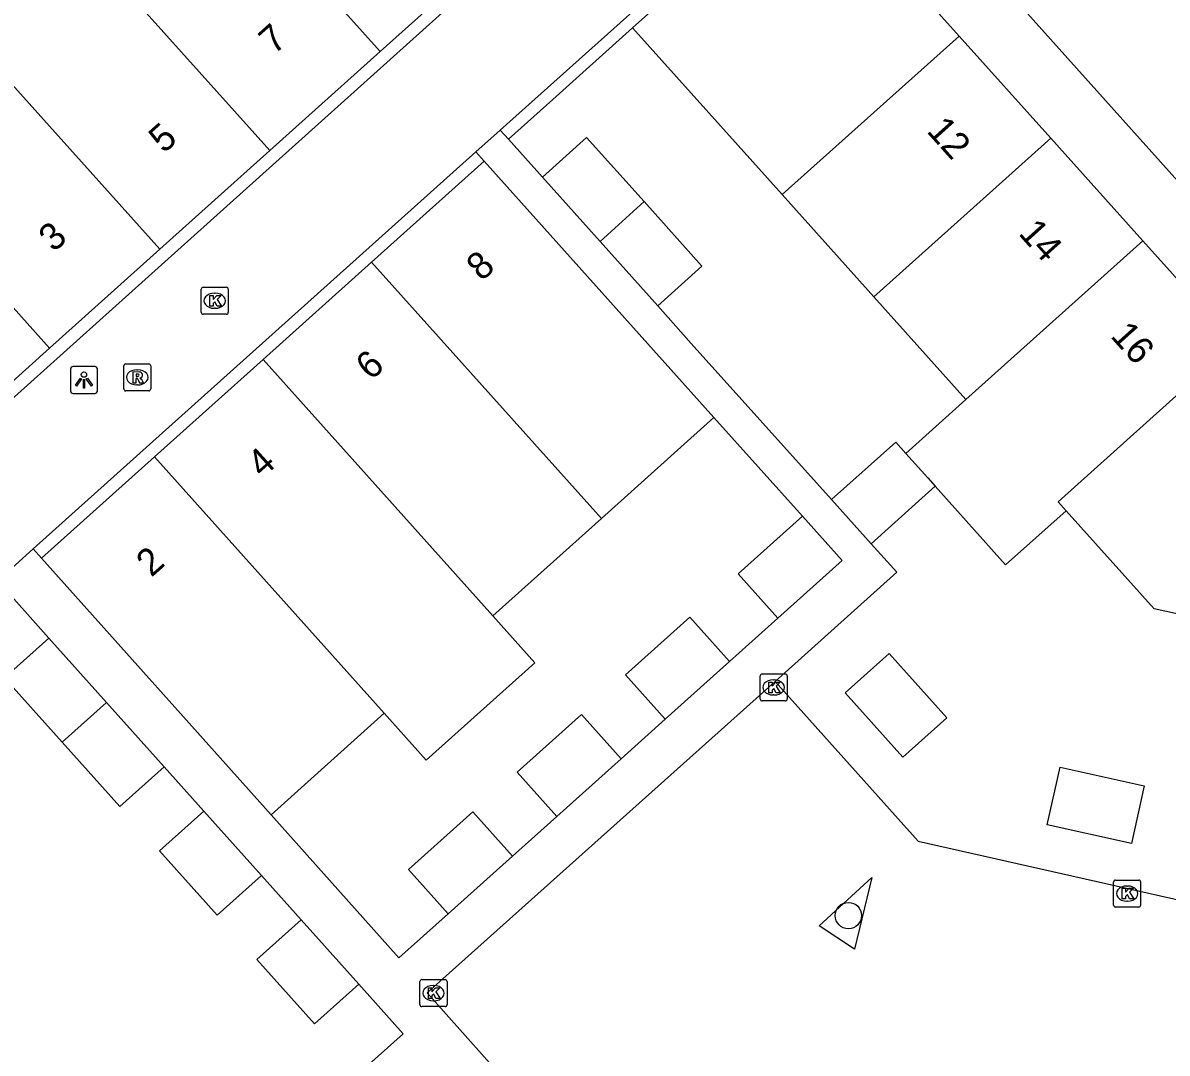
# Model space of a CAD drawing. Extents: x 162172 to 163187, y 382874 to 383684.
# Drawn here: x 162935.61 to 162977.99, y 383351.09 to 383389.23 of the extents above; entities that cross this region are included whole.
import ezdxf

# ---------------------------------------------------------------- set-up
doc = ezdxf.new("R2010")
doc.units = 0
for name, color, linetype in [('IMGEO_Boom', 7, 'Continuous'), ('IMGEO_Erf', 7, 'Continuous'), ('IMGEO_Kolk', 7, 'Continuous'), ('IMGEO_Lichtpunt', 7, 'Continuous'), ('IMGEO_Pand', 7, 'Continuous'), ('IMGEO_Pand_nummerreeks', 7, 'Continuous'), ('IMGEO_Parkeervlak_open', 7, 'Continuous'), ('IMGEO_Rioolput', 7, 'Continuous'), ('IMGEO_Voetpad_open', 7, 'Continuous')]:
    doc.layers.add(name, color=color, linetype=linetype)

msp = doc.modelspace()

# ---------------------------------------------------------------- linework, layer by layer
at = {"layer": 'IMGEO_Boom'}
msp.add_circle((162966.183, 383356.183), 0.489, dxfattribs=at)
at = {"layer": 'IMGEO_Erf'}
msp.add_lwpolyline([(162953.59, 383384.93), (162955.232, 383386.393), (162958.186, 383389.051)], dxfattribs=at)
at = {"layer": 'IMGEO_Kolk'}
for p, q in [((162942.215, 383378.521), (162942.215, 383379.373)), ((162942.29, 383379.447), (162943.142, 383379.447)), ((162942.703, 383379.227), (162942.728, 383379.227)), ((162943.216, 383379.373), (162943.216, 383378.521)), ((162942.726, 383378.667), (162942.701, 383378.667)), ((162943.142, 383378.447), (162942.29, 383378.447)), ((162962.918, 383364.205), (162962.918, 383365.057)), ((162962.993, 383365.131), (162963.845, 383365.131)), ((162963.919, 383365.057), (162963.919, 383364.205)), ((162963.406, 383364.911), (162963.431, 383364.911)), ((162963.429, 383364.351), (162963.404, 383364.351)), ((162963.845, 383364.131), (162962.993, 383364.131)), ((162976.01, 383356.573), (162976.01, 383357.425)), ((162976.085, 383357.499), (162976.937, 383357.499)), ((162977.011, 383357.425), (162977.011, 383356.573)), ((162976.498, 383357.279), (162976.523, 383357.279)), ((162976.521, 383356.719), (162976.496, 383356.719)), ((162976.937, 383356.499), (162976.085, 383356.499)), ((162950.316, 383352.887), (162950.316, 383353.739)), ((162950.391, 383353.813), (162951.243, 383353.813)), ((162951.317, 383353.739), (162951.317, 383352.887)), ((162950.804, 383353.593), (162950.829, 383353.593)), ((162951.243, 383352.813), (162950.391, 383352.813)), ((162950.827, 383353.033), (162950.802, 383353.033))]:
    msp.add_line(p, q, dxfattribs=at)
for points in [[(162942.215, 383378.521), (162942.215, 383379.373)], [(162942.29, 383379.447), (162943.142, 383379.447)], [(162942.536, 383379.147), (162942.659, 383379.147), (162942.659, 383378.996), (162942.789, 383379.147), (162942.953, 383379.147), (162942.807, 383378.996), (162942.96, 383378.747), (162942.808, 383378.747), (162942.723, 383378.911), (162942.659, 383378.844), (162942.659, 383378.747), (162942.536, 383378.747), (162942.536, 383379.147)], [(162943.216, 383379.373), (162943.216, 383378.521)], [(162943.142, 383378.447), (162942.29, 383378.447)], [(162962.918, 383364.205), (162962.918, 383365.057)], [(162962.993, 383365.131), (162963.845, 383365.131)], [(162963.919, 383365.057), (162963.919, 383364.205)], [(162963.239, 383364.831), (162963.362, 383364.831), (162963.362, 383364.68), (162963.492, 383364.831), (162963.656, 383364.831), (162963.51, 383364.68), (162963.663, 383364.431), (162963.511, 383364.431), (162963.426, 383364.595), (162963.362, 383364.528), (162963.362, 383364.431), (162963.239, 383364.431), (162963.239, 383364.831)], [(162963.845, 383364.131), (162962.993, 383364.131)], [(162976.01, 383356.573), (162976.01, 383357.425)], [(162976.085, 383357.499), (162976.937, 383357.499)], [(162977.011, 383357.425), (162977.011, 383356.573)], [(162976.331, 383357.199), (162976.454, 383357.199), (162976.454, 383357.048), (162976.584, 383357.199), (162976.748, 383357.199), (162976.602, 383357.048), (162976.755, 383356.799), (162976.603, 383356.799), (162976.518, 383356.963), (162976.454, 383356.896), (162976.454, 383356.799), (162976.331, 383356.799), (162976.331, 383357.199)], [(162976.937, 383356.499), (162976.085, 383356.499)], [(162950.316, 383352.887), (162950.316, 383353.739)], [(162950.391, 383353.813), (162951.243, 383353.813)], [(162951.317, 383353.739), (162951.317, 383352.887)], [(162950.637, 383353.513), (162950.76, 383353.513), (162950.76, 383353.362), (162950.89, 383353.513), (162951.054, 383353.513), (162950.908, 383353.362), (162951.061, 383353.113), (162950.909, 383353.113), (162950.824, 383353.277), (162950.76, 383353.21), (162950.76, 383353.113), (162950.637, 383353.113), (162950.637, 383353.513)], [(162951.243, 383352.813), (162950.391, 383352.813)]]:
    msp.add_lwpolyline(points, dxfattribs=at)
for centre, start, end in [((162942.292, 383379.371), 91.552, 178.448), ((162942.292, 383379.371), 91.552, 178.448), ((162943.14, 383379.371), 1.552, 88.448), ((162943.14, 383379.371), 1.552, 88.448), ((162942.292, 383378.523), 181.552, 268.448), ((162942.292, 383378.523), 181.552, 268.448), ((162943.14, 383378.523), 271.552, 358.448), ((162943.14, 383378.523), 271.552, 358.448), ((162962.995, 383365.055), 91.552, 178.448), ((162962.995, 383365.055), 91.552, 178.448), ((162963.843, 383365.055), 1.552, 88.448), ((162963.843, 383365.055), 1.552, 88.448), ((162962.995, 383364.207), 181.552, 268.448), ((162962.995, 383364.207), 181.552, 268.448), ((162963.843, 383364.207), 271.552, 358.448), ((162963.843, 383364.207), 271.552, 358.448), ((162976.087, 383357.423), 91.552, 178.448), ((162976.087, 383357.423), 91.552, 178.448), ((162976.935, 383357.423), 1.552, 88.448), ((162976.935, 383357.423), 1.552, 88.448), ((162976.087, 383356.575), 181.552, 268.448), ((162976.087, 383356.575), 181.552, 268.448), ((162976.935, 383356.575), 271.552, 358.448), ((162976.935, 383356.575), 271.552, 358.448), ((162950.393, 383353.737), 91.552, 178.448), ((162950.393, 383353.737), 91.552, 178.448), ((162951.241, 383353.737), 1.552, 88.448), ((162951.241, 383353.737), 1.552, 88.448), ((162950.393, 383352.889), 181.552, 268.448), ((162950.393, 383352.889), 181.552, 268.448), ((162951.241, 383352.889), 271.552, 358.448), ((162951.241, 383352.889), 271.552, 358.448)]:
    msp.add_arc(centre, 0.0765, start, end, dxfattribs=at)
for centre, major_axis, ratio, start_param, end_param in [((162942.702, 383378.947), (-0.387, 0.002), 0.722429, 4.712389, 7.853982), ((162942.727, 383378.947), (-0.39, 0.002), 0.717154, 1.570796, 4.712389), ((162963.405, 383364.631), (-0.387, 0.002), 0.722429, 4.712389, 7.853982), ((162963.43, 383364.631), (-0.39, 0.002), 0.717154, 1.570796, 4.712389), ((162976.497, 383356.999), (-0.387, 0.002), 0.722429, 4.712389, 7.853982), ((162976.522, 383356.999), (-0.39, 0.002), 0.717154, 1.570796, 4.712389), ((162950.803, 383353.313), (-0.387, 0.002), 0.722429, 4.712389, 7.853982), ((162950.828, 383353.313), (-0.39, 0.002), 0.717154, 1.570796, 4.712389)]:
    msp.add_ellipse(centre, major_axis=major_axis, ratio=ratio, start_param=start_param, end_param=end_param, dxfattribs=at)
at = {"layer": 'IMGEO_Lichtpunt'}
for p, q in [((162938.273, 383376.511), (162937.465, 383376.511)), ((162938.273, 383376.511), (162937.465, 383376.511)), ((162937.371, 383376.416), (162937.371, 383375.609)), ((162937.371, 383376.416), (162937.371, 383375.609)), ((162938.367, 383375.609), (162938.367, 383376.416)), ((162938.367, 383375.609), (162938.367, 383376.416)), ((162937.465, 383375.515), (162938.273, 383375.515)), ((162937.465, 383375.515), (162938.273, 383375.515))]:
    msp.add_line(p, q, dxfattribs=at)
for points in [[(162937.745, 383376.08), (162937.784, 383376.052), (162937.596, 383375.79), (162937.558, 383375.817), (162937.745, 383376.08)], [(162937.957, 383376.052), (162937.995, 383376.079), (162938.182, 383375.817), (162938.143, 383375.789), (162937.957, 383376.052)], [(162937.847, 383376.032), (162937.894, 383376.032), (162937.894, 383375.71), (162937.847, 383375.71), (162937.847, 383376.032)]]:
    msp.add_lwpolyline(points, dxfattribs=at)
msp.add_circle((162937.87, 383376.214), 0.0994, dxfattribs=at)
for centre, start, end in [((162937.465, 383376.416), 90, 180), ((162937.465, 383376.416), 90, 180), ((162938.273, 383376.416), 0, 90), ((162938.273, 383376.416), 0, 90), ((162937.465, 383375.609), 180, 270), ((162937.465, 383375.609), 180, 270), ((162938.273, 383375.609), 270, 0), ((162938.273, 383375.609), 270, 360)]:
    msp.add_arc(centre, 0.0946, start, end, dxfattribs=at)
at = {"layer": 'IMGEO_Pand'}
for points in [[(162948.837, 383388.17), (162940.333, 383397.652)], [(162958.186, 383389.051), (162960.565, 383391.191), (162964.732, 383394.942), (162970.294, 383388.743)], [(162944.757, 383384.511), (162936.253, 383393.993)], [(162952.915, 383391.828), (162948.837, 383388.17)], [(162932.174, 383390.335), (162940.678, 383380.853)], [(162958.186, 383389.051), (162963.727, 383382.876)], [(162963.727, 383382.876), (162970.294, 383388.743)], [(162970.294, 383388.743), (162973.682, 383384.965)], [(162948.837, 383388.17), (162944.757, 383384.511)], [(162928.095, 383386.677), (162936.599, 383377.195)], [(162958.615, 383382.618), (162956.489, 383384.991), (162954.851, 383383.523)], [(162967.131, 383379.089), (162973.682, 383384.965)], [(162973.682, 383384.965), (162977.088, 383381.168)], [(162944.757, 383384.511), (162940.678, 383380.853)], [(162948.522, 383380.381), (162952.692, 383384.119)], [(162952.692, 383384.119), (162961.206, 383374.624)], [(162956.987, 383381.14), (162954.851, 383383.523)], [(162963.727, 383382.876), (162967.131, 383379.089)], [(162956.987, 383381.14), (162958.615, 383382.618)], [(162959.122, 383378.756), (162960.76, 383380.224), (162958.615, 383382.618)], [(162977.088, 383381.168), (162970.541, 383375.296)], [(162977.088, 383381.168), (162980.493, 383377.372)], [(162940.678, 383380.853), (162936.599, 383377.195)], [(162959.122, 383378.756), (162956.987, 383381.14)], [(162944.502, 383376.776), (162948.522, 383380.381)], [(162957.036, 383370.885), (162948.522, 383380.381)], [(162967.131, 383379.089), (162970.541, 383375.296)], [(162980.493, 383377.372), (162973.95, 383371.503), (162974.246, 383371.174)], [(162936.599, 383377.195), (162932.551, 383373.565)], [(162940.481, 383373.171), (162944.502, 383376.776)], [(162944.502, 383376.776), (162953.016, 383367.28)], [(162970.541, 383375.296), (162968.309, 383373.296)], [(162961.206, 383374.624), (162957.036, 383370.885)], [(162965.556, 383371.585), (162967.938, 383373.708), (162968.309, 383373.296)], [(162936.291, 383369.414), (162940.481, 383373.171)], [(162940.481, 383373.171), (162948.995, 383363.675)], [(162968.309, 383373.296), (162969.125, 383372.39), (162969.404, 383372.078)], [(162969.404, 383372.078), (162968.662, 383371.422), (162967.026, 383369.95)], [(162974.246, 383371.174), (162972.007, 383369.17), (162969.404, 383372.078)], [(162967.026, 383369.95), (162965.556, 383371.585)], [(162980.272, 383366.935), (162977.507, 383367.546), (162974.246, 383371.174)], [(162957.036, 383370.885), (162953.016, 383367.28)], [(162963.569, 383367.196), (162962.1, 383368.833), (162964.483, 383370.97)], [(162964.483, 383370.97), (162965.952, 383369.332), (162963.569, 383367.196)], [(162944.801, 383359.915), (162936.291, 383369.414)], [(162953.016, 383367.28), (162954.571, 383365.547), (162950.551, 383361.941), (162948.995, 383363.675)], [(162959.4, 383363.457), (162957.931, 383365.094), (162960.314, 383367.231), (162961.783, 383365.593)], [(162937.062, 383362.603), (162934.925, 383364.986), (162936.563, 383366.455)], [(162936.563, 383366.455), (162938.7, 383364.072)], [(162961.783, 383365.593), (162959.4, 383363.457)], [(162969.83, 383363.509), (162968.199, 383362.047), (162966.064, 383364.43), (162967.694, 383365.892), (162969.83, 383363.509)], [(162937.062, 383362.603), (162938.7, 383364.072)], [(162938.7, 383364.072), (162940.836, 383361.69)], [(162948.995, 383363.675), (162944.801, 383359.915)], [(162955.38, 383359.851), (162953.911, 383361.489), (162956.294, 383363.625), (162957.763, 383361.988)], [(162940.836, 383361.69), (162939.198, 383360.221), (162937.062, 383362.603)], [(162957.763, 383361.988), (162955.38, 383359.851)], [(162977.146, 383360.985), (162976.667, 383358.848), (162973.545, 383359.548), (162974.024, 383361.685), (162977.146, 383360.985)], [(162944.441, 383357.67), (162942.804, 383356.201), (162940.667, 383358.583), (162942.305, 383360.052)], [(162942.305, 383360.052), (162944.441, 383357.67)], [(162951.36, 383356.246), (162949.891, 383357.884), (162952.274, 383360.02), (162953.743, 383358.382)], [(162953.743, 383358.382), (162951.36, 383356.246)], [(162948.047, 383353.649), (162946.409, 383352.181), (162944.272, 383354.563), (162945.91, 383356.032)], [(162945.91, 383356.032), (162946.778, 383355.064), (162948.047, 383353.649)]]:
    msp.add_lwpolyline(points, dxfattribs=at)
at = {"layer": 'IMGEO_Parkeervlak_open'}
for points in [[(162963.476, 383364.85), (162968.771, 383358.933), (162990.889, 383353.956), (162989.781, 383349.15), (162991.398, 383348.762)], [(162966.415, 383354.945), (162965.105, 383355.808), (162967.052, 383357.597), (162966.415, 383354.945)]]:
    msp.add_lwpolyline(points, dxfattribs=at)
at = {"layer": 'IMGEO_Rioolput'}
for p, q in [((162939.343, 383375.685), (162939.343, 383376.537)), ((162939.418, 383376.611), (162940.27, 383376.611)), ((162940.344, 383376.537), (162940.344, 383375.685)), ((162939.831, 383376.391), (162939.856, 383376.391)), ((162939.854, 383375.831), (162939.829, 383375.831)), ((162940.27, 383375.611), (162939.418, 383375.611))]:
    msp.add_line(p, q, dxfattribs=at)
for points in [[(162939.343, 383375.685), (162939.343, 383376.537)], [(162939.418, 383376.611), (162940.27, 383376.611)], [(162940.344, 383376.537), (162940.344, 383375.685)], [(162939.932, 383376.309), (162939.68, 383376.311), (162939.68, 383375.911)], [(162939.68, 383375.911), (162939.804, 383375.911), (162939.804, 383376.073), (162939.815, 383376.073)], [(162939.858, 383376.23), (162939.804, 383376.23), (162939.804, 383376.149)], [(162939.804, 383376.149), (162939.856, 383376.149)], [(162939.862, 383376.044), (162939.933, 383375.911), (162940.073, 383375.911), (162940.008, 383376.037)], [(162940.27, 383375.611), (162939.418, 383375.611)]]:
    msp.add_lwpolyline(points, dxfattribs=at)
for centre, radius, start, end in [((162939.42, 383376.535), 0.0765, 91.552, 178.448), ((162939.42, 383376.535), 0.0765, 91.552, 178.448), ((162940.268, 383376.535), 0.0765, 1.552, 88.448), ((162940.268, 383376.535), 0.0765, 1.552, 88.448), ((162939.814, 383376.02), 0.0533, 26.0293, 88.6989), ((162939.84, 383376.338), 0.19, 274.7715, 282.9687), ((162939.864, 383376.134), 0.0964, 77.0061, 93.1865), ((162939.878, 383376.191), 0.0378, 276.6634, 79.6772), ((162939.931, 383376.199), 0.109, 350.3612, 89.416), ((162939.929, 383376.199), 0.112, 277.5842, 350.9817), ((162939.913, 383375.984), 0.108, 29.5134, 73.7905), ((162939.42, 383375.687), 0.0765, 181.552, 268.448), ((162939.42, 383375.687), 0.0765, 181.552, 268.448), ((162940.268, 383375.687), 0.0765, 271.552, 358.448), ((162940.268, 383375.687), 0.0765, 271.552, 358.448)]:
    msp.add_arc(centre, radius, start, end, dxfattribs=at)
for centre, major_axis, ratio, start_param, end_param in [((162939.83, 383376.111), (-0.387, 0.002), 0.722429, 4.712389, 7.853982), ((162939.855, 383376.111), (-0.39, 0.002), 0.717154, 1.570796, 4.712389)]:
    msp.add_ellipse(centre, major_axis=major_axis, ratio=ratio, start_param=start_param, end_param=end_param, dxfattribs=at)
at = {"layer": 'IMGEO_Voetpad_open'}
for points in [[(162932.864, 383373.217), (162961.317, 383398.747)], [(163003.064, 383373.327), (162983.431, 383377.762), (162966.272, 383396.894), (162953.291, 383385.263)], [(162953.291, 383385.263), (162952.39, 383384.456)], [(162953.59, 383384.93), (162953.291, 383385.263)], [(162954.851, 383383.523), (162953.59, 383384.93)], [(162952.39, 383384.456), (162935.984, 383369.757)], [(162952.39, 383384.456), (162952.692, 383384.119)], [(162965.556, 383371.585), (162960.364, 383377.37), (162959.122, 383378.756)], [(162961.206, 383374.624), (162964.483, 383370.97)], [(162935.984, 383369.757), (162934.664, 383368.574)], [(162936.291, 383369.414), (162935.984, 383369.757)], [(162963.476, 383364.85), (162964.697, 383365.949), (162967.974, 383368.897), (162967.026, 383369.95)], [(162934.664, 383368.574), (162936.563, 383366.455)], [(162963.569, 383367.196), (162961.783, 383365.593)], [(162958.343, 383348.358), (162957.361, 383348.594), (162954.102, 383349.375), (162950.577, 383353.325), (162963.476, 383364.85)], [(162959.4, 383363.457), (162957.763, 383361.988)], [(162940.836, 383361.69), (162942.305, 383360.052)], [(162951.36, 383356.246), (162949.531, 383354.614), (162944.801, 383359.915)], [(162955.38, 383359.851), (162953.743, 383358.382)], [(162944.441, 383357.67), (162945.91, 383356.032)], [(162948.047, 383353.649), (162949.697, 383351.8), (162939.61, 383342.798)]]:
    msp.add_lwpolyline(points, dxfattribs=at)

# ---------------------------------------------------------------- texts
at = {"layer": 'IMGEO_Pand_nummerreeks'}
for s, rotation, p in [('7', 41.8861, (162944.912, 383388.035)), ('5', 41.8861, (162940.832, 383384.377)), ('12', 311.8921, (162969.053, 383385.213)), ('3', 41.8861, (162936.753, 383380.719)), ('14', 311.8921, (162972.454, 383381.422)), ('8', 42.0722, (162952.599, 383379.642)), ('16', 311.8945, (162975.86, 383377.625)), ('6', 42.0706, (162948.502, 383375.968)), ('4', 42.0551, (162944.48, 383372.361)), ('2', 41.8876, (162940.367, 383368.685))]:
    msp.add_text(s, height=1, rotation=rotation, dxfattribs=at).set_placement(p)

doc.saveas('drawing.dxf')
